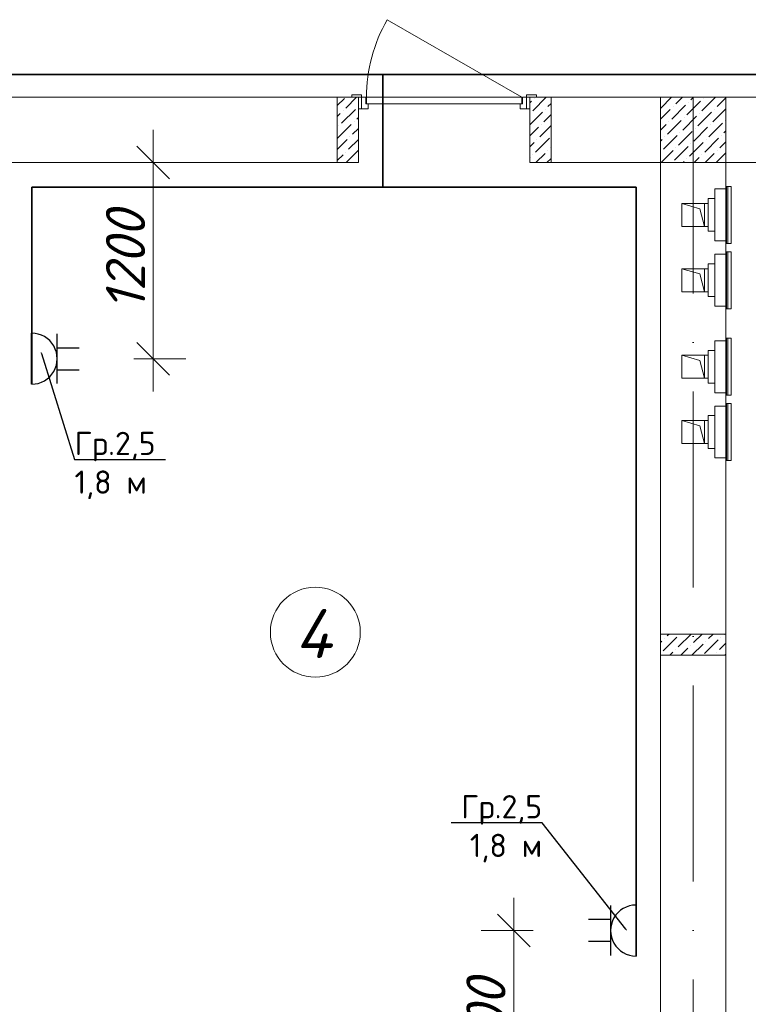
# Model space of a CAD drawing. Header units: millimetres. Extents: x 1114507 to 93926427, y 174473 to 817039.
# Tile 269 of 483: x 1736555 to 1741016, y 767774 to 773800. Entities that reach past the tile are written whole.
import ezdxf
from ezdxf import colors
from ezdxf.entities.mleader import LeaderData, LeaderLine
from ezdxf.math import Vec2, Vec3

# ---------------------------------------------------------------- set-up
doc = ezdxf.new("R2010")
doc.units = ezdxf.units.MM
doc.linetypes.add('ACAD_ISO10W100', pattern=[18, 12, -3, 0, -3])
doc.linetypes.add('ADSK_Скрыто', pattern=[6, 3, -3])
for name, color, linetype, lineweight in [('_Hidden_', 7, 'ADSK_Скрыто', 9), ('Doors', 86, 'Continuous', 13), ('expl', 234, 'Continuous', 13), ('Mechanical Equipment', 7, 'Continuous', 18), ('размеры', 12, 'Continuous', 15)]:
    doc.layers.add(name, color=color, linetype=linetype, lineweight=lineweight)
doc.layers.add('ventilatsiya', color=7, linetype='Continuous')
doc.layers.add('ЭО', color=20, linetype='Continuous')
doc.styles.get("Standard").update_dxf_attribs({"font": 'isocpeui.ttf'})
doc.styles.add('X_ISO', font='isocpeui.ttf')
doc.styles.add('Суннат', font='ariali.ttf', dxfattribs={"height": 250})
doc.dimstyles.new('Санжар', dxfattribs={"dimtxt": 240, "dimasz": 200, "dimexe": 200, "dimexo": 200, "dimgap": 50, "dimtad": 1, "dimdec": 0, "dimtxsty": 'Standard', "dimblk": 'OBLIQUE', "dimcen": 2.5, "dimdle": 200, "dimclrd": 152, "dimclre": 152, "dimclrt": 152, "dimadec": 0, "dimazin": 0, "dimtfac": 1, "dimtdec": 0, "dimtmove": 0, "dimatfit": 3, "dimldrblk": 'OBLIQUE', "dimfxl": 0, "dimlwd": 0, "dimlwe": 0, "dimarcsym": 0})

# ---------------------------------------------------------------- blocks, each defined once
blk = doc.blocks.new('blokqav2mak')
at = {"lineweight": 0, "ltscale": 100}
for p, q in [((1561032, 773325.1), (1558882, 773325.1)), ((1561032, 772925.1), (1561032, 773325.1)), ((1562882, 773325.1), (1562082, 773325.1)), ((1562082, 772925.1), (1562082, 773325.1)), ((1562882, 773325.1), (1562882, 767025.1)), ((1570632, 773325.1), (1563282, 773325.1)), ((1561032, 772925.1), (1558882, 772925.1)), ((1562882, 772925.1), (1562082, 772925.1)), ((1570632, 772925.1), (1563282, 772925.1)), ((1563282, 772925.1), (1563282, 767025.1))]:
    blk.add_line(p, q, dxfattribs=at)
at = {"linetype": 'Continuous', "lineweight": 0, "ltscale": 100}
for p, q in [((1560902, 773274.1, 0), (1560946.5, 773318.5, 0)), ((1560954.9, 773259.6, 0), (1561020.4, 773325.1, 0)), ((1562082, 773291.7, 0), (1562092, 773301.7, 0)), ((1562100.4, 773242.8, 0), (1562182.8, 773325.1, 0)), ((1562108.8, 773318.5, 0), (1562108.8, 773318.5, 0)), ((1562882.9, 773259.5), (1562948.5, 773325.1)), ((1562975.5, 773284.8), (1563015.9, 773325.1)), ((1563042.9, 773217.4), (1563127.1, 773301.6)), ((1563068.2, 773310), (1563083.2, 773325.1)), ((1563135.5, 773242.7), (1563217.9, 773325.1)), ((1563143.9, 773318.4), (1563143.9, 773318.4)), ((1563228.1, 773267.9), (1563282, 773321.8)), ((1560929.7, 773167, 0), (1561013.9, 773251.2, 0)), ((1560938.1, 773242.8, 0), (1560938.1, 773242.8, 0)), ((1561030.7, 773268, 0), (1561030.7, 773268, 0)), ((1562176.2, 773251.2, 0), (1562176.2, 773251.2, 0)), ((1562193, 773268, 0), (1562212, 773287, 0)), ((1562882, 773191.3), (1562941.9, 773251.1)), ((1562950.3, 773192.2), (1563034.5, 773276.3)), ((1562958.7, 773267.9), (1562958.7, 773267.9)), ((1563051.3, 773293.2), (1563051.3, 773293.2)), ((1563202.9, 773175.3), (1563282, 773254.5)), ((1563211.3, 773251.1), (1563211.3, 773251.1)), ((1560902, 773206.7, 0), (1560921.3, 773225.9, 0)), ((1561005.4, 773175.4, 0), (1561005.4, 773175.4, 0)), ((1561022.3, 773192.2, 0), (1561032, 773202, 0)), ((1562082, 773157, 0), (1562159.4, 773234.3, 0)), ((1562083.6, 773225.9, 0), (1562083.6, 773225.9, 0)), ((1562167.8, 773175.4, 0), (1562212, 773219.7, 0)), ((1562925, 773099.5), (1563009.2, 773183.7)), ((1562933.4, 773175.3), (1562933.4, 773175.3)), ((1563017.6, 773124.8), (1563101.8, 773209)), ((1563026.1, 773200.6), (1563026.1, 773200.6)), ((1563110.2, 773150.1), (1563194.4, 773234.2)), ((1563118.7, 773225.8), (1563118.7, 773225.8)), ((1563278.6, 773183.7), (1563278.6, 773183.7)), ((1560904.4, 773074.4, 0), (1560988.6, 773158.6, 0)), ((1560912.8, 773150.1, 0), (1560912.8, 773150.1, 0)), ((1560997, 773099.6, 0), (1561032, 773134.6, 0)), ((1562082, 773089.7, 0), (1562134.1, 773141.7, 0)), ((1562142.5, 773082.8, 0), (1562212, 773152.3, 0)), ((1562150.9, 773158.6, 0), (1562150.9, 773158.6, 0)), ((1562882, 773123.9), (1562916.6, 773158.5)), ((1562992.4, 773032.2), (1563076.6, 773116.4)), ((1563085, 773057.4), (1563169.2, 773141.6)), ((1563093.4, 773133.2), (1563093.4, 773133.2)), ((1563177.6, 773082.7), (1563261.8, 773166.9)), ((1563186, 773158.5), (1563186, 773158.5)), ((1563270.2, 773108), (1563282, 773119.8)), ((1560902, 773004.6, 0), (1560963.4, 773066, 0)), ((1560971.8, 773007, 0), (1561032, 773067.3, 0)), ((1560980.2, 773082.8, 0), (1560980.2, 773082.8, 0)), ((1562117.3, 772990.2, 0), (1562201.5, 773074.4, 0)), ((1562125.7, 773066, 0), (1562125.7, 773066, 0)), ((1562882, 773056.5), (1562891.4, 773065.9)), ((1562899.8, 773006.9), (1562984, 773091.1)), ((1562908.2, 773082.7), (1562908.2, 773082.7)), ((1563000.8, 773108), (1563000.8, 773108)), ((1563152.3, 772990.1), (1563236.5, 773074.3)), ((1563160.8, 773065.9), (1563160.8, 773065.9)), ((1563253.4, 773091.1), (1563253.4, 773091.1)), ((1560957.2, 772925.1, 0), (1561030.7, 772998.6, 0)), ((1562082, 773022.3, 0), (1562108.8, 773049.1, 0)), ((1562193, 772998.6, 0), (1562193, 772998.6, 0)), ((1562209.9, 773015.4, 0), (1562212, 773017.6, 0)), ((1562885.3, 772925.1), (1562958.7, 772998.5)), ((1562967.1, 772939.6), (1563051.3, 773023.8)), ((1562975.5, 773015.4), (1562975.5, 773015.4)), ((1563059.7, 772964.8), (1563143.9, 773049)), ((1563068.2, 773040.6), (1563068.2, 773040.6)), ((1563228.1, 772998.5), (1563228.1, 772998.5)), ((1563245, 773015.4), (1563282, 773052.4)), ((1560902, 772937.3, 0), (1560938.1, 772973.3, 0)), ((1560954.9, 772990.2, 0), (1560954.9, 772990.2, 0)), ((1562082, 772955, 0), (1562083.6, 772956.5, 0)), ((1562100.4, 772973.3, 0), (1562100.4, 772973.3, 0)), ((1562119.5, 772925.1, 0), (1562176.2, 772981.8, 0)), ((1562186.9, 772925.1, 0), (1562212, 772950.3, 0)), ((1562882.9, 772990.1), (1562882.9, 772990.1)), ((1563042.9, 772948), (1563042.9, 772948)), ((1563087.4, 772925.1), (1563118.7, 772956.4)), ((1563135.5, 772973.3), (1563135.5, 772973.3)), ((1563154.7, 772925.1), (1563211.3, 772981.7)), ((1563222.1, 772925.1), (1563282, 772985.1)), ((1563020, 772925.1), (1563026.1, 772931.2)), ((1562882, 769988, 0), (1562889.9, 769995.8, 0)), ((1562898.3, 769936.9, 0), (1562982.5, 770021.1, 0)), ((1562906.7, 770012.7, 0), (1562906.7, 770012.7, 0)), ((1562923.6, 770029.5, 0), (1562934.2, 770040.1, 0)), ((1562990.9, 769962.1, 0), (1563068.9, 770040.1, 0)), ((1562999.3, 770037.9, 0), (1562999.3, 770037.9, 0)), ((1563083.5, 769987.4, 0), (1563136.2, 770040.1, 0)), ((1563150.9, 769920.1, 0), (1563235.1, 770004.2, 0)), ((1563159.3, 769995.8, 0), (1563159.3, 769995.8, 0)), ((1563176.1, 770012.7, 0), (1563203.6, 770040.1, 0)), ((1563243.5, 769945.3, 0), (1563282, 769983.9, 0)), ((1563251.9, 770021.1, 0), (1563251.9, 770021.1, 0)), ((1563268.7, 770037.9, 0), (1563270.9, 770040.1, 0)), ((1562938.9, 769910.1, 0), (1562957.2, 769928.5, 0)), ((1562974.1, 769945.3, 0), (1562974.1, 769945.3, 0)), ((1563006.2, 769910.1, 0), (1563049.8, 769953.7, 0)), ((1563066.7, 769970.6, 0), (1563066.7, 769970.6, 0)), ((1563073.6, 769910.1, 0), (1563142.4, 769979, 0)), ((1563226.6, 769928.5, 0), (1563226.6, 769928.5, 0)), ((1563208.3, 769910.1, 0), (1563209.8, 769911.6, 0)), ((1563275.6, 769910.1, 0), (1563282, 769916.5, 0))]:
    blk.add_line(p, q, dxfattribs=at)
at = {"color": 1, "linetype": 'ACAD_ISO10W100', "lineweight": 0, "ltscale": 100}
blk.add_line((1563082, 773325.1), (1563082, 766825.1), dxfattribs=at)
at = {"layer": '_Hidden_', "color": 5, "lineweight": 0}
for p, q in [((1563215, 772763.5), (1563215, 772763.9)), ((1563215, 772763.9), (1563215, 772763.5)), ((1563239, 772763.9), (1563239, 772763.5)), ((1563239, 772763.5), (1563239, 772763.9)), ((1563282, 772763.5), (1563282, 772763.9)), ((1563282, 772763.9), (1563282, 772763.5)), ((1563285.9, 772779.5), (1563285.4, 772779.5)), ((1563215, 772445.9), (1563215, 772446.2)), ((1563215, 772446.2), (1563215, 772445.9)), ((1563239, 772446.2), (1563239, 772445.9)), ((1563239, 772445.9), (1563239, 772446.2)), ((1563282, 772446.2), (1563282, 772445.9)), ((1563282, 772445.9), (1563282, 772446.2)), ((1563285.4, 772430.6), (1563285.9, 772430.6)), ((1563215, 772364), (1563215, 772364.3)), ((1563215, 772364.3), (1563215, 772364)), ((1563239, 772364.3), (1563239, 772364)), ((1563239, 772364), (1563239, 772364.3)), ((1563282, 772364), (1563282, 772364.3)), ((1563282, 772364.3), (1563282, 772364)), ((1563285.9, 772380), (1563285.4, 772380)), ((1563215, 772046.3), (1563215, 772046.7)), ((1563215, 772046.7), (1563215, 772046.3)), ((1563239, 772046.7), (1563239, 772046.3)), ((1563239, 772046.3), (1563239, 772046.7)), ((1563282, 772046.7), (1563282, 772046.3)), ((1563282, 772046.3), (1563282, 772046.7)), ((1563285.4, 772031.1), (1563285.9, 772031.1)), ((1563285.9, 771850.8), (1563285.4, 771850.8)), ((1563215, 771834.8), (1563215, 771835.1)), ((1563215, 771835.1), (1563215, 771834.8)), ((1563239, 771835.1), (1563239, 771834.8)), ((1563239, 771834.8), (1563239, 771835.1)), ((1563282, 771834.8), (1563282, 771835.1)), ((1563282, 771835.1), (1563282, 771834.8)), ((1563215, 771517.1), (1563215, 771517.5)), ((1563215, 771517.5), (1563215, 771517.1)), ((1563239, 771517.5), (1563239, 771517.1)), ((1563239, 771517.1), (1563239, 771517.5)), ((1563282, 771517.5), (1563282, 771517.1)), ((1563282, 771517.1), (1563282, 771517.5)), ((1563285.4, 771501.9), (1563285.9, 771501.9)), ((1563215, 771435.2), (1563215, 771435.6)), ((1563215, 771435.6), (1563215, 771435.2)), ((1563239, 771435.6), (1563239, 771435.2)), ((1563239, 771435.2), (1563239, 771435.6)), ((1563282, 771435.2), (1563282, 771435.6)), ((1563282, 771435.6), (1563282, 771435.2)), ((1563285.9, 771451.2), (1563285.4, 771451.2)), ((1563215, 771117.6), (1563215, 771117.9)), ((1563215, 771117.9), (1563215, 771117.6)), ((1563239, 771117.9), (1563239, 771117.6)), ((1563239, 771117.6), (1563239, 771117.9)), ((1563282, 771117.9), (1563282, 771117.6)), ((1563282, 771117.6), (1563282, 771117.9)), ((1563285.4, 771102.3), (1563285.9, 771102.3))]:
    blk.add_line(p, q, dxfattribs=at)
at = {"layer": 'Doors', "lineweight": 0}
for p, q in [((1562032, 773325.1), (1561209.3, 773800.1)), ((1561052, 773340.1), (1560992, 773340.1)), ((1560992, 773340.1), (1560992, 773325.1)), ((1560992, 773325.1), (1561052, 773325.1)), ((1561052, 773325.1), (1561032, 773325.1)), ((1561032, 773325.1), (1561032, 773255.1)), ((1561052, 773325.1), (1561052, 773340.1)), ((1561052, 773255.1), (1561052, 773325.1)), ((1561052, 773325.1), (1561077, 773325.1)), ((1561052, 773255.1), (1561052, 773325.1)), ((1561077, 773325.1), (1561077, 773285.1)), ((1562032, 773325.1), (1561082, 773325.1)), ((1561082, 773325.1), (1561082, 773285.1)), ((1562032, 773285.1), (1562032, 773325.1)), ((1562062, 773325.1), (1562037, 773325.1)), ((1562037, 773325.1), (1562037, 773285.1)), ((1562122, 773340.1), (1562062, 773340.1)), ((1562062, 773340.1), (1562062, 773325.1)), ((1562062, 773255.1), (1562062, 773325.1)), ((1562062, 773255.1), (1562062, 773325.1)), ((1562062, 773325.1), (1562082, 773325.1)), ((1562062, 773325.1), (1562122, 773325.1)), ((1562082, 773325.1), (1562082, 773255.1)), ((1562122, 773325.1), (1562122, 773340.1)), ((1561032, 773255.1), (1561052, 773255.1)), ((1561092, 773255.1), (1561052, 773255.1)), ((1561077, 773285.1), (1561092, 773285.1)), ((1561082, 773285.1), (1562032, 773285.1)), ((1561092, 773285.1), (1561092, 773255.1)), ((1562022, 773285.1), (1562022, 773255.1)), ((1562037, 773285.1), (1562022, 773285.1)), ((1562022, 773255.1), (1562062, 773255.1)), ((1562082, 773255.1), (1562062, 773255.1))]:
    blk.add_line(p, q, dxfattribs=at)
blk.add_arc((1562032, 773325.1), 950, 150, 180, dxfattribs=at)
at = {"layer": 'Mechanical Equipment', "color": 5, "lineweight": 0}
for p, q in [((1563215, 772763.9), (1563239, 772763.9)), ((1563215, 772763.5), (1563215, 772763.9)), ((1563215, 772763.9), (1563215, 772753.9)), ((1563215, 772753.9), (1563215, 772455.9)), ((1563239, 772763.9), (1563282, 772763.9)), ((1563239, 772763.9), (1563239, 772763.5)), ((1563239, 772763.5), (1563239, 772763.9)), ((1563282, 772753.9), (1563282, 772763.9)), ((1563282, 772763.9), (1563282, 772763.5)), ((1563282, 772455.9), (1563282, 772753.9)), ((1563285.1, 772430.6), (1563285.1, 772779.5)), ((1563285.4, 772430.6), (1563285.4, 772779.5)), ((1563295, 772779.5), (1563285.4, 772779.5)), ((1563304.5, 772779.5), (1563295, 772779.5)), ((1563295, 772430.6), (1563295, 772779.5)), ((1563314.1, 772779.5), (1563304.5, 772779.5)), ((1563314.1, 772779.5), (1563314.1, 772430.6)), ((1563173.7, 772704.9), (1563215, 772704.9)), ((1563173.7, 772704.9), (1563173.7, 772504.9)), ((1563215, 772504.9), (1563173.7, 772504.9)), ((1563215, 772455.9), (1563215, 772445.9)), ((1563282, 772445.9), (1563282, 772455.9)), ((1563215, 772445.9), (1563215, 772446.2)), ((1563239, 772445.9), (1563215, 772445.9)), ((1563239, 772446.2), (1563239, 772445.9)), ((1563239, 772445.9), (1563239, 772446.2)), ((1563282, 772445.9), (1563239, 772445.9)), ((1563282, 772446.2), (1563282, 772445.9)), ((1563285.4, 772430.6), (1563295, 772430.6)), ((1563295, 772430.6), (1563304.5, 772430.6)), ((1563304.5, 772430.6), (1563314.1, 772430.6)), ((1563215, 772364.3), (1563239, 772364.3)), ((1563215, 772364), (1563215, 772364.3)), ((1563215, 772364.3), (1563215, 772354.3)), ((1563215, 772354.3), (1563215, 772056.3)), ((1563239, 772364.3), (1563282, 772364.3)), ((1563239, 772364.3), (1563239, 772364)), ((1563239, 772364), (1563239, 772364.3)), ((1563282, 772354.3), (1563282, 772364.3)), ((1563282, 772364.3), (1563282, 772364)), ((1563282, 772056.3), (1563282, 772354.3)), ((1563285.1, 772031.1), (1563285.1, 772380)), ((1563285.4, 772031.1), (1563285.4, 772380)), ((1563295, 772380), (1563285.4, 772380)), ((1563304.5, 772380), (1563295, 772380)), ((1563295, 772031.1), (1563295, 772380)), ((1563314.1, 772380), (1563304.5, 772380)), ((1563314.1, 772380), (1563314.1, 772031.1)), ((1563173.7, 772305.3), (1563215, 772305.3)), ((1563173.7, 772305.3), (1563173.7, 772105.3)), ((1563215, 772105.3), (1563173.7, 772105.3)), ((1563215, 772056.3), (1563215, 772046.3)), ((1563215, 772046.3), (1563215, 772046.7)), ((1563239, 772046.3), (1563215, 772046.3)), ((1563239, 772046.7), (1563239, 772046.3)), ((1563239, 772046.3), (1563239, 772046.7)), ((1563282, 772046.3), (1563239, 772046.3)), ((1563282, 772046.3), (1563282, 772056.3)), ((1563282, 772046.7), (1563282, 772046.3)), ((1563285.4, 772031.1), (1563295, 772031.1)), ((1563295, 772031.1), (1563304.5, 772031.1)), ((1563304.5, 772031.1), (1563314.1, 772031.1)), ((1563285.1, 771501.9), (1563285.1, 771850.8)), ((1563285.4, 771501.9), (1563285.4, 771850.8)), ((1563295, 771850.8), (1563285.4, 771850.8)), ((1563304.5, 771850.8), (1563295, 771850.8)), ((1563295, 771501.9), (1563295, 771850.8)), ((1563314.1, 771850.8), (1563304.5, 771850.8)), ((1563314.1, 771850.8), (1563314.1, 771501.9)), ((1563215, 771835.1), (1563239, 771835.1)), ((1563215, 771834.8), (1563215, 771835.1)), ((1563215, 771835.1), (1563215, 771825.1)), ((1563215, 771825.1), (1563215, 771527.1)), ((1563239, 771835.1), (1563282, 771835.1)), ((1563239, 771835.1), (1563239, 771834.8)), ((1563239, 771834.8), (1563239, 771835.1)), ((1563282, 771825.1), (1563282, 771835.1)), ((1563282, 771835.1), (1563282, 771834.8)), ((1563282, 771527.1), (1563282, 771825.1)), ((1563173.7, 771776.1), (1563215, 771776.1)), ((1563173.7, 771776.1), (1563173.7, 771576.1)), ((1563215, 771576.1), (1563173.7, 771576.1)), ((1563215, 771527.1), (1563215, 771517.1)), ((1563215, 771517.1), (1563215, 771517.5)), ((1563239, 771517.1), (1563215, 771517.1)), ((1563239, 771517.5), (1563239, 771517.1)), ((1563239, 771517.1), (1563239, 771517.5)), ((1563282, 771517.1), (1563239, 771517.1)), ((1563282, 771517.1), (1563282, 771527.1)), ((1563282, 771517.5), (1563282, 771517.1)), ((1563285.4, 771501.9), (1563295, 771501.9)), ((1563295, 771501.9), (1563304.5, 771501.9)), ((1563304.5, 771501.9), (1563314.1, 771501.9)), ((1563215, 771435.6), (1563239, 771435.6)), ((1563215, 771435.2), (1563215, 771435.6)), ((1563215, 771435.6), (1563215, 771425.6)), ((1563239, 771435.6), (1563282, 771435.6)), ((1563239, 771435.6), (1563239, 771435.2)), ((1563239, 771435.2), (1563239, 771435.6)), ((1563282, 771425.6), (1563282, 771435.6)), ((1563282, 771435.6), (1563282, 771435.2)), ((1563285.1, 771102.3), (1563285.1, 771451.2)), ((1563285.4, 771102.3), (1563285.4, 771451.2)), ((1563295, 771451.2), (1563285.4, 771451.2)), ((1563304.5, 771451.2), (1563295, 771451.2)), ((1563295, 771102.3), (1563295, 771451.2)), ((1563314.1, 771451.2), (1563304.5, 771451.2)), ((1563314.1, 771451.2), (1563314.1, 771102.3)), ((1563173.7, 771376.6), (1563215, 771376.6)), ((1563173.7, 771376.6), (1563173.7, 771176.6)), ((1563215, 771425.6), (1563215, 771127.6)), ((1563282, 771127.6), (1563282, 771425.6)), ((1563215, 771176.6), (1563173.7, 771176.6)), ((1563215, 771127.6), (1563215, 771117.6)), ((1563282, 771117.6), (1563282, 771127.6)), ((1563215, 771117.6), (1563215, 771117.9)), ((1563239, 771117.6), (1563215, 771117.6)), ((1563239, 771117.9), (1563239, 771117.6)), ((1563239, 771117.6), (1563239, 771117.9)), ((1563282, 771117.6), (1563239, 771117.6)), ((1563282, 771117.9), (1563282, 771117.6)), ((1563285.4, 771102.3), (1563295, 771102.3)), ((1563295, 771102.3), (1563304.5, 771102.3)), ((1563304.5, 771102.3), (1563314.1, 771102.3))]:
    blk.add_line(p, q, dxfattribs=at)
at = {"layer": 'ventilatsiya', "lineweight": 0, "ltscale": 100}
for p, q in [((1563122.9, 772643.2), (1563012, 772674.9)), ((1563012, 772534.9), (1563012, 772674.9)), ((1563012, 772674.9), (1563152, 772674.9)), ((1563106.7, 772674.9), (1563173.7, 772674.9)), ((1563152, 772534.9), (1563122.9, 772643.2)), ((1563152, 772674.9), (1563152, 772534.9)), ((1563152, 772534.9), (1563012, 772534.9)), ((1563106.7, 772534.9), (1563173.7, 772534.9)), ((1563122.9, 772243.7), (1563012, 772275.3)), ((1563012, 772135.3), (1563012, 772275.3)), ((1563012, 772275.3), (1563152, 772275.3)), ((1563106.7, 772275.3), (1563173.7, 772275.3)), ((1563152, 772275.3), (1563152, 772135.3)), ((1563152, 772135.3), (1563122.9, 772243.7)), ((1563152, 772135.3), (1563012, 772135.3)), ((1563106.7, 772135.3), (1563173.7, 772135.3)), ((1563122.9, 771714.5), (1563012, 771746.1)), ((1563012, 771606.1), (1563012, 771746.1)), ((1563012, 771746.1), (1563152, 771746.1)), ((1563106.7, 771746.1), (1563173.7, 771746.1)), ((1563152, 771746.1), (1563152, 771606.1)), ((1563152, 771606.1), (1563122.9, 771714.5)), ((1563152, 771606.1), (1563012, 771606.1)), ((1563106.7, 771606.1), (1563173.7, 771606.1)), ((1563122.9, 771314.9), (1563012, 771346.6)), ((1563012, 771206.6), (1563012, 771346.6)), ((1563012, 771346.6), (1563152, 771346.6)), ((1563106.7, 771346.6), (1563173.7, 771346.6)), ((1563152, 771206.6), (1563122.9, 771314.9)), ((1563152, 771346.6), (1563152, 771206.6)), ((1563152, 771206.6), (1563012, 771206.6)), ((1563106.7, 771206.6), (1563173.7, 771206.6))]:
    blk.add_line(p, q, dxfattribs=at)
at = {"layer": 'размеры', "lineweight": 0, "ltscale": 5}
for p, q in [((1560902, 773325.1), (1561032, 773325.1)), ((1560902, 772925.1), (1560902, 773325.1)), ((1561032, 773325.1), (1561032, 772925.1)), ((1562212, 773325.1), (1562082, 773325.1)), ((1562082, 773325.1), (1562082, 772925.1)), ((1562212, 772925.1), (1562212, 773325.1)), ((1563282, 773325.1), (1562882, 773325.1)), ((1562882, 773325.1), (1562882, 772925.1)), ((1563282, 772925.1), (1563282, 773325.1)), ((1561032, 772925.1), (1560902, 772925.1)), ((1562082, 772925.1), (1562212, 772925.1)), ((1562882, 772925.1), (1563282, 772925.1)), ((1562882, 769910.1), (1562882, 770040.1)), ((1562882, 770040.1), (1563282, 770040.1)), ((1563282, 770040.1), (1562882, 770040.1)), ((1562882, 770040.1), (1562882, 769910.1)), ((1563282, 770040.1), (1563282, 769910.1)), ((1563282, 769910.1), (1563282, 770040.1)), ((1563282, 769910.1), (1562882, 769910.1)), ((1562882, 769910.1), (1563282, 769910.1))]:
    blk.add_line(p, q, dxfattribs=at)
blk = doc.blocks.new('ауцп')
at = {"color": 152, "lineweight": 30, "ltscale": 60, "true_color": 0x006edd}
blk.add_line((3357036.7, 1654646.7), (3357036.7, 1654921), dxfattribs=at)
at = {"layer": 'ЭО', "color": 152, "lineweight": 30, "ltscale": 10, "true_color": 0x006edd}
for p, q in [((3356896.4, 1654643.7), (3356896.4, 1654923.7)), ((3357036.7, 1654844.3), (3357158.3, 1654844.3)), ((3357036.7, 1654722.9), (3357158.3, 1654722.9))]:
    blk.add_line(p, q, dxfattribs=at)
blk.add_arc((3356896.7, 1654783.7), 140, 269.8964, 90.1036, dxfattribs=at)
blk = doc.blocks.new('_Dot')
at = {"color": 0, "linetype": 'ByBlock', "lineweight": -2}
blk.add_line((-0.5, 0), (-1, 0), dxfattribs=at)
at = {"color": 0, "linetype": 'ByBlock', "const_width": 0.5}
blk.add_lwpolyline([(-0.25, 0, 1), (0.25, 0, 1)], format="xyb", close=True, dxfattribs=at)
blk = doc.blocks.new('_Oblique')
at = {"color": 0, "linetype": 'ByBlock', "lineweight": -2}
blk.add_line((-0.5, -0.5), (0.5, 0.5), dxfattribs=at)
blk = doc.blocks.new('*D1851')
at = {"color": 152, "linetype": 'Continuous', "lineweight": 0, "ltscale": 100, "transparency": 16777216}
for p, q in [((1741772.8, 773125.1), (1741772.8, 770725.1)), ((1741652.8, 772925.1), (1741972.8, 772925.1)), ((1741652.8, 770925.1), (1741972.8, 770925.1))]:
    blk.add_line(p, q, dxfattribs=at)
at = {"layer": 'Defpoints', "color": 0, "lineweight": 35, "ltscale": 100, "transparency": 16777216}
for p in [(1740878.2, 772925.1), (1740878.2, 770925.1), (1741772.8, 770925.1)]:
    blk.add_point(p, dxfattribs=at)
at = {"color": 152, "lineweight": 0, "ltscale": 100, "transparency": 16777216, "xscale": 200, "yscale": 200, "zscale": 200}
for p, rotation in [((1741772.8, 772925.1), 90), ((1741772.8, 770925.1), 270)]:
    blk.add_blockref('_Oblique', p, dxfattribs=dict(at, rotation=rotation))
at = {"color": 152, "lineweight": 35, "ltscale": 100, "transparency": 16777216, "insert": (1741602.8, 771925.1), "char_height": 240, "attachment_point": 5, "rotation": 90, "bg_fill": 3, "box_fill_scale": 1.1, "bg_fill_color": 256, "bg_fill_true_color": 13158600, "bg_fill_transparency": 0}
blk.add_mtext('2000', dxfattribs=at)
blk = doc.blocks.new('*D1852')
at = {"color": 152, "linetype": 'Continuous', "lineweight": 0, "ltscale": 100, "transparency": 16777216}
for p, q in [((1737372.8, 773125.1), (1737372.8, 771525.1)), ((1737252.8, 772925.1), (1737572.8, 772925.1)), ((1737252.8, 771725.1), (1737572.8, 771725.1))]:
    blk.add_line(p, q, dxfattribs=at)
at = {"layer": 'Defpoints', "color": 0, "lineweight": 35, "ltscale": 100, "transparency": 16777216}
for p in [(1736478.2, 772925.1), (1736478.2, 771725.1), (1737372.8, 771725.1)]:
    blk.add_point(p, dxfattribs=at)
at = {"color": 152, "lineweight": 0, "ltscale": 100, "transparency": 16777216, "xscale": 200, "yscale": 200, "zscale": 200}
for p, rotation in [((1737372.8, 772925.1), 90), ((1737372.8, 771725.1), 270)]:
    blk.add_blockref('_Oblique', p, dxfattribs=dict(at, rotation=rotation))
at = {"color": 152, "lineweight": 35, "ltscale": 100, "transparency": 16777216, "insert": (1737202.8, 772325.1), "char_height": 240, "attachment_point": 5, "rotation": 90, "bg_fill": 3, "box_fill_scale": 1.1, "bg_fill_color": 256, "bg_fill_true_color": 13158600, "bg_fill_transparency": 0}
blk.add_mtext('1200', dxfattribs=at)
blk = doc.blocks.new('*D1853')
at = {"color": 152, "linetype": 'Continuous', "lineweight": 0, "ltscale": 100, "transparency": 16777216}
for p, q in [((1739579.2, 766825.1), (1739579.2, 768425.1)), ((1739699.2, 768225.1), (1739379.2, 768225.1)), ((1739699.2, 767025.1), (1739379.2, 767025.1))]:
    blk.add_line(p, q, dxfattribs=at)
at = {"layer": 'Defpoints', "color": 0, "lineweight": 35, "ltscale": 100, "transparency": 16777216}
for p in [(1739579.2, 768225.1), (1740478.2, 768225.1), (1740478.2, 767025.1)]:
    blk.add_point(p, dxfattribs=at)
at = {"color": 152, "lineweight": 0, "ltscale": 100, "transparency": 16777216, "xscale": 200, "yscale": 200, "zscale": 200}
for p, rotation in [((1739579.2, 768225.1), 90), ((1739579.2, 767025.1), 270)]:
    blk.add_blockref('_Oblique', p, dxfattribs=dict(at, rotation=rotation))
at = {"color": 152, "lineweight": 35, "ltscale": 100, "transparency": 16777216, "insert": (1739409.2, 767625.1), "char_height": 240, "attachment_point": 5, "rotation": 90, "bg_fill": 3, "box_fill_scale": 1.1, "bg_fill_color": 256, "bg_fill_true_color": 13158600, "bg_fill_transparency": 0}
blk.add_mtext('1200', dxfattribs=at)

msp = doc.modelspace()

# ---------------------------------------------------------------- linework, layer by layer
at = {"color": 0, "lineweight": 35, "ltscale": 100}
for p, q in [((1748397.5, 773464.1), (1726328.2, 773464.1)), ((1738778.2, 772775.1), (1738778.2, 773464.1)), ((1736628.2, 772775.1), (1740328.2, 772775.1)), ((1736628.2, 772775.1), (1736628.2, 771569.1)), ((1740328.2, 772775.1), (1740328.2, 768069.1))]:
    msp.add_line(p, q, dxfattribs=at)
at = {"layer": 'expl', "lineweight": 0}
msp.add_circle((1738364.8, 770051), 275.1, dxfattribs=at)

# ---------------------------------------------------------------- block references
at = {"color": 0}
msp.add_blockref('blokqav2mak', (177596.2, 0), dxfattribs=at)
at = {"lineweight": 30, "xscale": 1.114080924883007, "yscale": 1.114080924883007, "zscale": 1.114080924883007}
msp.add_blockref('ауцп', (-2003226.1, -1071837.9), dxfattribs=at)
at = {"lineweight": 30, "xscale": 1.114080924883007, "yscale": 1.114080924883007, "zscale": 1.114080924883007, "rotation": 180}
msp.add_blockref('ауцп', (5480182.5, 2611788.1), dxfattribs=at)

# ---------------------------------------------------------------- texts
at = {"lineweight": 0, "insert": (1738462.7, 769892.9), "char_height": 300, "width": 349.19, "attachment_point": 9}
msp.add_mtext('4', dxfattribs=at)
at = {"color": 0, "insert": (1658556.4, 769145.4), "char_height": 200, "width": 5434.652, "attachment_point": 1, "style": 'Суннат'}
msp.add_mtext('\\pi1694.65184;{\\fISOCPEUR|b0|i0|c204|p34;\\LВвод от солнечных панелей к \\fISOCPEUR|b0|i0|c0|p34;\\P\\pi3194.65184;\\fISOCPEUR|b0|i0|c204|p34;инвертор с крыши }', dxfattribs=at)

# ---------------------------------------------------------------- leaders
at = {"lineweight": 0}
ml = msp.add_multileader_mtext('Standard', dxfattribs=at)
ml.set_content('{\\fISOCPEUR|b0|i0|c204|p34;Гр.2,5\\P1,8 м}', color=256, style='X_ISO')
ml.set_leader_properties()
ml.set_arrow_properties(name='DOT')
ml.build(insert=Vec2(0, 0))
ml.multileader.update_dxf_attribs({"text_left_attachment_type": 6, "text_right_attachment_type": 6, "dogleg_length": 0.36, "arrow_head_size": 5.68})
ctx = ml.context
ctx.base_point, ctx.char_height, ctx.arrow_head_size, ctx.landing_gap_size, ctx.plane_origin = Vec3(1736890.2, 771107.3), 142.116, 5.68, 0.568, Vec3(1739149.2, 771414.7)
ctx.left_attachment, ctx.right_attachment = 6, 6
notes = []
notes.append((ctx, [(1, (1, 1, 0), (1736889.8, 771107.3), (1, 0), 0.36, [(0, [(1736685.8, 771762.1)], 0, [])])]))
ctx.mtext.insert, ctx.mtext.rotation, ctx.mtext.width, ctx.mtext.flow_direction = Vec3(1736890.8, 771277.8), 6.283185, 1220.836, 5
for ctx, leaders in notes:
    for number, flags, end, landing, length, lines in leaders:
        leader = LeaderData()
        leader.index, (leader.has_last_leader_line, leader.has_dogleg_vector, leader.attachment_direction) = number, flags
        leader.last_leader_point, leader.dogleg_vector, leader.dogleg_length = Vec3(end), Vec3(landing), length
        for number, points, colour, breaks in lines:
            line = LeaderLine()
            line.index, line.vertices, line.color, line.breaks = number, Vec3.list(points), colors.encode_raw_color(colour), breaks
            leader.lines.append(line)
        ctx.leaders.append(leader)

# ---------------------------------------------------------------- next in the draw order: dimensions: what is measured, and where the dimension line sits
at = {"color": 0, "lineweight": 35, "ltscale": 100}
for base, p1, p2, picture, middle in [((1737372.8, 771725.1), (1736478.2, 772925.1), (1736478.2, 771725.1), '*D1852', (1737202.8, 772325.1)), ((1741772.8, 770925.1), (1740878.2, 772925.1), (1740878.2, 770925.1), '*D1851', (1741602.8, 771925.1)), ((1739579.2, 768225.1), (1740478.2, 767025.1), (1740478.2, 768225.1), '*D1853', (1739409.2, 767625.1))]:
    dim = msp.add_linear_dim(base=base, p1=p1, p2=p2, angle=270, dimstyle='Санжар', override={"dimfxl": 120, "dimfxlon": 1, "dimtfill": 1, "dimarcsym": 1}, dxfattribs=at)
    dim.commit()
    dim.dimension.update_dxf_attribs({"geometry": picture, "text_midpoint": middle})

# ---------------------------------------------------------------- next in the draw order: leaders
at = {"lineweight": 0}
ml = msp.add_multileader_mtext('Standard', dxfattribs=at)
ml.set_content('{\\fISOCPEUR|b0|i0|c204|p34;Гр.2,5\\P1,8 м}', color=256, style='X_ISO')
ml.set_leader_properties()
ml.set_arrow_properties(name='DOT')
ml.build(insert=Vec2(0, 0))
ml.multileader.update_dxf_attribs({"text_left_attachment_type": 6, "text_right_attachment_type": 6, "dogleg_length": 0.36, "arrow_head_size": 5.68})
ctx = ml.context
ctx.base_point, ctx.char_height, ctx.arrow_head_size, ctx.landing_gap_size, ctx.plane_origin = Vec3(1739291.1, 768883.7), 142.116, 5.68, 0.568, Vec3(1741360.3, 769027.5)
ctx.left_attachment, ctx.right_attachment, ctx.text_align_type = 6, 6, 2
notes = []
notes.append((ctx, [(0, (1, 1, 0), (1739754.5, 768883.7), (-1, 0), 0.36, [(0, [(1740270.2, 768228.7)], 0, [])])]))
ctx.mtext.insert, ctx.mtext.rotation, ctx.mtext.width, ctx.mtext.alignment, ctx.mtext.flow_direction = Vec3(1739753.6, 769054.2), 6.283185, 1220.836, 3, 5
for ctx, leaders in notes:
    for number, flags, end, landing, length, lines in leaders:
        leader = LeaderData()
        leader.index, (leader.has_last_leader_line, leader.has_dogleg_vector, leader.attachment_direction) = number, flags
        leader.last_leader_point, leader.dogleg_vector, leader.dogleg_length = Vec3(end), Vec3(landing), length
        for number, points, colour, breaks in lines:
            line = LeaderLine()
            line.index, line.vertices, line.color, line.breaks = number, Vec3.list(points), colors.encode_raw_color(colour), breaks
            leader.lines.append(line)
        ctx.leaders.append(leader)

doc.saveas('drawing.dxf')
